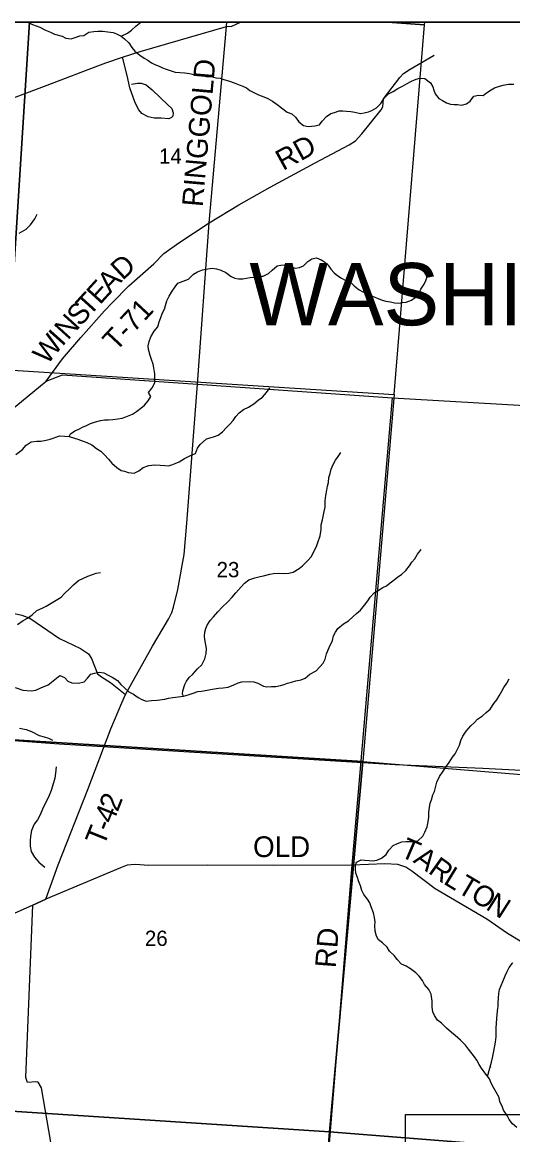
# Model space of a CAD drawing. Extents: x 0 to 42.5, y 0 to 22.
# Drawn here: x 4.545 to 5.216, y 19.377 to 20.9 of the extents above; entities that cross this region are included whole.
import ezdxf

# ---------------------------------------------------------------- set-up
doc = ezdxf.new("R2010")
doc.units = 0
for name, color, linetype in [('GM_X_County_Road', 7, 'Continuous'), ('GM_X_County_Road_Text', 7, 'Continuous'), ('GM_X_Interchange_Ramps', 7, 'Continuous'), ('GM_X_Minor_River', 7, 'Continuous'), ('GM_X_Rail_Line', 7, 'Continuous'), ('GM_X_Section', 7, 'Continuous'), ('GM_X_Section_Text', 7, 'Continuous'), ('GM_X_Township_Road', 7, 'Continuous'), ('GM_X_Township_Road_Text', 7, 'Continuous'), ('GM_X_Township_Text', 7, 'Continuous'), ('GM_X_Unincorporated', 7, 'Continuous'), ('GM_X_US_Route', 7, 'Continuous'), ('SH_Cut_Line', 7, 'Continuous'), ('SH_Data', 7, 'Continuous'), ('SH_Text', 7, 'Continuous')]:
    doc.layers.add(name, color=color, linetype=linetype)

msp = doc.modelspace()

# ---------------------------------------------------------------- linework, layer by layer
at = {"layer": 'GM_X_County_Road'}
msp.add_line((4.5777, 19.6997), (4.5598, 19.6917), dxfattribs=at)
for points in [[(3.9931, 20.206), (4.1864, 20.192), (4.2562, 20.1882), (4.2763, 20.1906), (4.3515, 20.2508), (4.5366, 20.3745), (4.5782, 20.4089), (4.6002, 20.4173), (4.7851, 20.4045), (5.0521, 20.386), (5.4302, 20.364), (5.5179, 20.3575), (5.5425, 20.3555), (5.5573, 20.3547), (5.5657, 20.3547)], [(5.2313, 19.6394), (5.2092, 19.6529), (5.1808, 19.6722), (5.1104, 19.714), (5.0785, 19.738), (5.07, 19.7436), (5.0593, 19.7473), (5.0416, 19.7479), (4.9965, 19.7462), (4.8884, 19.7456), (4.7986, 19.7463), (4.7186, 19.7459), (4.6997, 19.7473), (4.6887, 19.7463), (4.6795, 19.7426), (4.5777, 19.6997)], [(4.5598, 19.6917), (4.5089, 19.6691), (4.5005, 19.6667), (4.3261, 19.6776), (4.3042, 19.6789), (4.2824, 19.6803), (3.959, 19.7005)]]:
    msp.add_lwpolyline(points, dxfattribs=at)
at = {"layer": 'GM_X_Interchange_Ramps'}
msp.add_lwpolyline([(5.4888, 19.405), (5.5006, 19.5525), (5.5106, 19.6694), (5.5156, 19.736), (5.5253, 19.8538), (5.5354, 19.9847), (5.5461, 20.1166), (5.5647, 20.3456), (5.5656, 20.355), (5.5659, 20.3573), (5.6025, 20.8068), (5.6096, 20.9), (3.504, 20.9), (3.4925, 20.6507), (3.4851, 20.5233), (3.4733, 20.344), (3.4732, 20.3412), (3.4684, 20.2365), (3.4683, 20.2339), (3.4371, 19.6843), (3.4076, 19.2391)], dxfattribs=at)
at = {"layer": 'GM_X_Minor_River'}
for points in [[(4.5524, 20.9), (4.5592, 20.8967), (4.5692, 20.8934), (4.5773, 20.889), (4.5837, 20.8865), (4.5894, 20.8838), (4.5997, 20.8811)], [(4.6804, 20.8811), (4.6892, 20.8851), (4.6948, 20.8892), (4.7007, 20.8946), (4.7074, 20.9)], [(4.5997, 20.8811), (4.6048, 20.8781), (4.612, 20.8775), (4.6175, 20.8792), (4.6241, 20.8813), (4.6296, 20.8817), (4.6363, 20.8864), (4.6433, 20.8872), (4.6488, 20.8878), (4.6554, 20.8878), (4.6622, 20.8868), (4.6696, 20.886), (4.6744, 20.8841), (4.6804, 20.8811), (4.6853, 20.8775), (4.691, 20.8716), (4.6952, 20.8655), (4.6992, 20.8605), (4.7062, 20.8548), (4.712, 20.851), (4.717, 20.848), (4.7219, 20.8446), (4.7266, 20.8423), (4.7327, 20.8398), (4.7374, 20.8375), (4.7423, 20.8356), (4.7547, 20.8318), (4.7611, 20.831), (4.7677, 20.8308), (4.774, 20.8299), (4.7803, 20.8287), (4.785, 20.8272), (4.7909, 20.827), (4.7971, 20.8257), (4.8038, 20.8257), (4.8102, 20.8238), (4.8159, 20.8234), (4.8212, 20.8217), (4.829, 20.8194), (4.8352, 20.8171), (4.842, 20.8144), (4.8472, 20.8123), (4.8519, 20.8101), (4.8568, 20.8068), (4.8623, 20.8038), (4.8686, 20.8007), (4.8758, 20.7981), (4.8811, 20.7956), (4.8875, 20.792), (4.8943, 20.7874), (4.9076, 20.7768), (4.9142, 20.7748), (4.9191, 20.7699), (4.9239, 20.7636), (4.9303, 20.7589), (4.9364, 20.7572), (4.9458, 20.7581), (4.9519, 20.7594), (4.9557, 20.7646), (4.9616, 20.7712), (4.9673, 20.775), (4.9724, 20.7763), (4.9789, 20.7786), (4.984, 20.7786), (4.9891, 20.7782), (4.995, 20.7778), (5.0005, 20.7767), (5.0081, 20.7752), (5.013, 20.7759), (5.0189, 20.7774), (5.0236, 20.7792), (5.0299, 20.7828), (5.0358, 20.7888), (5.0403, 20.7959), (5.0466, 20.8021), (5.0529, 20.805), (5.0593, 20.8094), (5.0654, 20.8126), (5.0718, 20.8162), (5.0781, 20.8192), (5.0844, 20.8221), (5.0891, 20.8234), (5.0963, 20.823), (5.1039, 20.8173), (5.1073, 20.8116), (5.1086, 20.8069), (5.1101, 20.8019), (5.1154, 20.7956), (5.1201, 20.7928), (5.1258, 20.7897), (5.1315, 20.7878), (5.1363, 20.7874), (5.141, 20.7872), (5.1465, 20.7867), (5.1533, 20.7882), (5.1581, 20.792), (5.163, 20.799), (5.1696, 20.8), (5.1759, 20.7998), (5.1806, 20.8034), (5.1869, 20.8074)], [(5.1869, 20.8074), (5.1917, 20.8102), (5.1983, 20.8127), (5.2034, 20.814), (5.2108, 20.8152), (5.2178, 20.8153)], [(4.5411, 20.6112), (4.5508, 20.6167), (4.5566, 20.6229), (4.5625, 20.6307), (4.5657, 20.6373)], [(4.7582, 20.543), (4.7726, 20.5485), (4.7798, 20.555), (4.7851, 20.5586), (4.7919, 20.5609), (4.799, 20.5624), (4.8058, 20.5633), (4.8109, 20.5624), (4.817, 20.5607), (4.8238, 20.5576), (4.831, 20.5519), (4.8363, 20.5498), (4.8412, 20.5487), (4.8473, 20.5488), (4.8522, 20.5496), (4.8571, 20.5504), (4.8623, 20.5511), (4.868, 20.5523), (4.875, 20.5526), (4.8822, 20.5562), (4.8871, 20.5606), (4.8941, 20.5665), (4.8991, 20.5676), (4.904, 20.5678), (4.9087, 20.5663), (4.9137, 20.5653), (4.9186, 20.5636), (4.9245, 20.5642), (4.93, 20.5667), (4.9359, 20.5724), (4.9416, 20.5763), (4.9478, 20.5777), (4.9541, 20.575), (4.9588, 20.5722), (4.9639, 20.5674), (4.9675, 20.5621), (4.9719, 20.5571), (4.977, 20.5529), (4.9821, 20.5495), (4.9872, 20.5472), (4.9942, 20.5448), (4.9995, 20.5392), (5.0065, 20.5337), (5.0115, 20.5312), (5.0168, 20.529), (5.0255, 20.5244), (5.0323, 20.5217), (5.0376, 20.5194), (5.0427, 20.5183), (5.0493, 20.5172), (5.0545, 20.516), (5.0603, 20.5156), (5.0658, 20.5162), (5.0708, 20.5169), (5.078, 20.5198), (5.0827, 20.5232), (5.0884, 20.5295), (5.0909, 20.5348), (5.0953, 20.5413), (5.0976, 20.5464), (5.0998, 20.5527)], [(4.7213, 20.3879), (4.7179, 20.3934), (4.7229, 20.3995), (4.7265, 20.4065), (4.7269, 20.4141), (4.7265, 20.4189), (4.7254, 20.4269), (4.7246, 20.432), (4.7223, 20.4385), (4.7203, 20.4438), (4.7182, 20.4523), (4.7174, 20.4573), (4.719, 20.4632), (4.7211, 20.4695), (4.726, 20.4771), (4.7308, 20.4833), (4.7327, 20.4898), (4.7348, 20.4961), (4.7374, 20.5021), (4.7399, 20.5075), (4.7411, 20.5122), (4.7431, 20.5189), (4.7462, 20.5251), (4.7496, 20.5307), (4.7544, 20.5379), (4.7582, 20.543)], [(4.5969, 20.3341), (4.6096, 20.3328), (4.6168, 20.3307), (4.6215, 20.3292), (4.6287, 20.3267), (4.6338, 20.325), (4.6404, 20.3214), (4.6469, 20.3165), (4.6527, 20.3128), (4.658, 20.3079), (4.6632, 20.302), (4.6677, 20.2967), (4.6747, 20.2904), (4.6806, 20.2866), (4.6853, 20.2856), (4.6902, 20.2837), (4.6982, 20.2828), (4.7047, 20.2858), (4.7105, 20.2904), (4.7187, 20.2932), (4.7265, 20.2942), (4.7341, 20.2936), (4.7403, 20.2932), (4.745, 20.293), (4.7498, 20.294), (4.7547, 20.2961), (4.7598, 20.2985), (4.7672, 20.3027), (4.7754, 20.3069), (4.7822, 20.3099), (4.7851, 20.3171), (4.7889, 20.3221), (4.7976, 20.3297), (4.8026, 20.331), (4.8084, 20.3329), (4.8134, 20.3348), (4.8193, 20.3395), (4.8248, 20.3452), (4.8295, 20.3498), (4.8339, 20.3549), (4.8375, 20.3603), (4.8422, 20.3654), (4.8481, 20.3701), (4.8548, 20.373), (4.8622, 20.3779), (4.8682, 20.3827), (4.8738, 20.3868), (4.8793, 20.3933), (4.8842, 20.3996)], [(4.6096, 20.3328), (4.6115, 20.3368), (4.6173, 20.3406), (4.6225, 20.3431), (4.6278, 20.3459), (4.6331, 20.348), (4.6388, 20.3507), (4.6456, 20.3532), (4.6524, 20.3547), (4.6579, 20.3556), (4.6634, 20.3556), (4.6693, 20.3562), (4.6761, 20.3571), (4.682, 20.3583), (4.6871, 20.3598), (4.6959, 20.3636), (4.7016, 20.367), (4.7074, 20.3717), (4.7124, 20.3759), (4.7177, 20.382), (4.7213, 20.3879)], [(4.5365, 20.3085), (4.5456, 20.3151), (4.5504, 20.321), (4.5576, 20.3259), (4.5654, 20.3266), (4.5709, 20.3265), (4.5781, 20.328), (4.5836, 20.3293), (4.5969, 20.3341)], [(4.7658, 19.9776), (4.7646, 19.9801), (4.7652, 19.9848), (4.7679, 19.9934), (4.77, 19.9981), (4.7738, 20.0031), (4.7785, 20.0078), (4.7852, 20.0152), (4.7909, 20.0204), (4.7949, 20.0285), (4.7968, 20.0361), (4.7975, 20.0426), (4.7949, 20.0551), (4.7945, 20.0599), (4.7951, 20.065), (4.7964, 20.07), (4.7985, 20.0747), (4.8023, 20.081), (4.8069, 20.0863), (4.813, 20.0932), (4.8187, 20.0994), (4.8268, 20.1068), (4.8327, 20.1129), (4.8375, 20.1192), (4.8449, 20.127), (4.8492, 20.1323), (4.8555, 20.137), (4.8635, 20.1397), (4.8709, 20.1412), (4.8756, 20.1425), (4.8842, 20.1446), (4.8889, 20.1454), (4.8953, 20.1458), (4.9027, 20.1456), (4.9101, 20.1458), (4.9162, 20.1471), (4.924, 20.1524), (4.9287, 20.1558), (4.9356, 20.1627), (4.9409, 20.1687), (4.9443, 20.1754), (4.9479, 20.1824), (4.9496, 20.1881), (4.9529, 20.1969), (4.9542, 20.2058), (4.9544, 20.2119), (4.9563, 20.2189), (4.9575, 20.2258), (4.9586, 20.2305), (4.9596, 20.2364), (4.9598, 20.245), (4.9607, 20.2524), (4.9621, 20.2596), (4.9628, 20.2649), (4.9642, 20.2702), (4.965, 20.2767), (4.9665, 20.2822), (4.9678, 20.2885), (4.9709, 20.2946), (4.9737, 20.3005), (4.9775, 20.3056), (4.9813, 20.3113)], [(4.5969, 20.0057), (4.6031, 20.003), (4.6075, 19.9979), (4.6132, 19.9956), (4.6223, 19.9952), (4.6302, 19.9973), (4.6346, 20.0024), (4.639, 20.0077), (4.6439, 20.009), (4.6509, 20.0102), (4.657, 20.0096), (4.6627, 20.0062), (4.6685, 20.0037), (4.6757, 19.9989), (4.6801, 19.9936), (4.685, 19.9889), (4.6913, 19.9835), (4.6977, 19.9805), (4.7038, 19.9759), (4.7089, 19.9729), (4.7149, 19.9706), (4.7219, 19.9715), (4.7301, 19.9721), (4.7405, 19.9734), (4.7455, 19.9748), (4.7513, 19.9759), (4.7587, 19.9767), (4.7658, 19.9776), (4.7722, 19.9793), (4.779, 19.9816), (4.7853, 19.9839), (4.7904, 19.9846), (4.7982, 19.9856), (4.8029, 19.9867), (4.8082, 19.9878), (4.8137, 19.9884), (4.8204, 19.989), (4.8272, 19.9897), (4.8346, 19.9933), (4.8405, 19.9958), (4.8458, 19.9971), (4.8568, 19.9975), (4.8621, 19.9971), (4.8676, 19.9952), (4.8752, 19.9912), (4.8799, 19.9905), (4.8862, 19.9906), (4.8922, 19.991), (4.8987, 19.992), (4.9036, 19.9937), (4.9084, 19.9954), (4.9139, 19.9969), (4.9197, 19.9984), (4.9268, 20.0001), (4.9326, 20.0022), (4.9389, 20.0075), (4.9473, 20.0123), (4.9526, 20.0176), (4.9571, 20.0227), (4.9596, 20.0282), (4.9615, 20.0356), (4.9653, 20.0444), (4.9697, 20.0537), (4.9714, 20.06), (4.9737, 20.0653), (4.9771, 20.0702), (4.9849, 20.0767), (4.9916, 20.0807), (4.998, 20.0864), (5.0028, 20.0909), (5.0083, 20.0955), (5.0138, 20.102), (5.0183, 20.1082), (5.0214, 20.113), (5.0271, 20.1196), (5.0322, 20.1223), (5.0386, 20.1265), (5.0436, 20.1286), (5.0485, 20.1327), (5.054, 20.1369), (5.059, 20.1407), (5.0641, 20.1439), (5.07, 20.1496), (5.0753, 20.1559), (5.0785, 20.1609), (5.0823, 20.1656), (5.0861, 20.1719), (5.0913, 20.1785)], [(4.5986, 20.1131), (4.6035, 20.1186), (4.61, 20.1243), (4.6153, 20.1298), (4.6221, 20.1361), (4.6348, 20.1418), (4.6415, 20.1442), (4.6462, 20.1459), (4.6525, 20.1469)], [(4.5388, 20.0757), (4.5465, 20.0813), (4.5525, 20.0843), (4.5588, 20.0891), (4.5651, 20.0947), (4.5723, 20.0981), (4.5778, 20.1009), (4.5986, 20.1131)], [(4.4492, 19.9873), (4.4551, 19.9917), (4.4612, 19.9928), (4.4669, 19.9937), (4.4726, 19.994), (4.4794, 19.9938), (4.4864, 19.993), (4.4987, 19.99), (4.5076, 19.9873), (4.5159, 19.9863), (4.5224, 19.9893), (4.5287, 19.9906), (4.537, 19.9892), (4.5459, 19.9859), (4.5574, 19.9847), (4.5639, 19.9858), (4.5707, 19.989), (4.5806, 19.9929), (4.5969, 20.0057)], [(5.0054, 19.7246), (5.004, 19.7292), (5.0018, 19.7352), (5.0012, 19.7408), (5.0012, 19.7457), (5.0026, 19.7504), (5.0092, 19.7535), (5.0141, 19.7533), (5.0198, 19.7527), (5.0249, 19.7523), (5.0303, 19.7531), (5.0369, 19.7557), (5.0433, 19.7609), (5.047, 19.7668), (5.0527, 19.773), (5.0589, 19.7759), (5.0648, 19.7782), (5.0705, 19.7787), (5.0758, 19.7785), (5.0817, 19.7785), (5.0868, 19.7797), (5.0933, 19.7859), (5.0961, 19.7914), (5.0993, 19.7989), (5.1009, 19.8057), (5.1015, 19.8118), (5.1018, 19.8186), (5.1026, 19.8251), (5.1036, 19.8312), (5.1053, 19.8359), (5.107, 19.8424), (5.1093, 19.8473), (5.1114, 19.8542), (5.1125, 19.8597), (5.116, 19.8677), (5.1211, 19.8747), (5.1256, 19.8817), (5.1293, 19.8869), (5.1342, 19.8939), (5.1378, 19.8986), (5.1399, 19.9034), (5.1435, 19.9106), (5.1454, 19.9169), (5.1481, 19.923), (5.1528, 19.9296), (5.1591, 19.937), (5.1639, 19.9414), (5.168, 19.9463), (5.1751, 19.9505), (5.1802, 19.9553), (5.1855, 19.96), (5.1908, 19.9676), (5.1946, 19.9724), (5.1977, 19.9781), (5.2013, 19.9844), (5.2041, 19.9895), (5.2083, 19.9954), (5.2114, 20.0013)], [(4.5414, 19.9337), (4.5507, 19.9319), (4.5577, 19.9294), (4.5682, 19.9237), (4.5754, 19.9219), (4.5813, 19.9203), (4.5868, 19.9172)], [(4.5915, 19.8807), (4.5908, 19.872), (4.5899, 19.8652), (4.5881, 19.8589), (4.585, 19.8485), (4.5812, 19.8392), (4.5768, 19.8305), (4.5729, 19.8231), (4.57, 19.8153), (4.566, 19.8085), (4.5616, 19.8023), (4.558, 19.7935), (4.5566, 19.786), (4.556, 19.7795), (4.5561, 19.7723), (4.5576, 19.7648), (4.5621, 19.757), (4.5681, 19.7505), (4.5762, 19.7436)], [(5.2221, 19.3872), (5.2162, 19.3923), (5.2115, 19.398), (5.2088, 19.4037), (5.2039, 19.411), (5.202, 19.4163), (5.1988, 19.4222), (5.1977, 19.4281), (5.1939, 19.4355), (5.1901, 19.442), (5.1869, 19.448), (5.1845, 19.4537), (5.1797, 19.46), (5.1739, 19.4686), (5.1705, 19.4735), (5.1673, 19.4792), (5.1639, 19.484), (5.1559, 19.4943), (5.1519, 19.4998), (5.1449, 19.5068), (5.1377, 19.5133), (5.1328, 19.5171), (5.1258, 19.523), (5.119, 19.5298), (5.1133, 19.5342), (5.1092, 19.5403), (5.1071, 19.5454), (5.106, 19.5521), (5.1063, 19.5599), (5.105, 19.5696), (5.1016, 19.5759), (5.0958, 19.5827), (5.0929, 19.5882), (5.0886, 19.5941), (5.0837, 19.5989), (5.0765, 19.6042), (5.0706, 19.608), (5.064, 19.6107), (5.0583, 19.6173), (5.0547, 19.6221), (5.0479, 19.6285), (5.0447, 19.6339), (5.0384, 19.6398), (5.0329, 19.6441), (5.0299, 19.6491), (5.028, 19.6559), (5.0278, 19.6634), (5.028, 19.6687), (5.0273, 19.6748), (5.0258, 19.6812), (5.0226, 19.6892), (5.0207, 19.6945), (5.0177, 19.6995), (5.0125, 19.7063), (5.0101, 19.7115), (5.0082, 19.7179), (5.0054, 19.7246)], [(5.1963, 19.5525), (5.1964, 19.5581), (5.1968, 19.5644), (5.1974, 19.5708), (5.1983, 19.576), (5.2006, 19.5817), (5.2029, 19.5872), (5.2059, 19.5948), (5.2084, 19.5999), (5.2116, 19.6062), (5.216, 19.6123), (5.2164, 19.6129)], [(5.182, 19.4572), (5.1875, 19.4764), (5.1887, 19.4824), (5.1902, 19.4893), (5.1919, 19.4988), (5.1929, 19.5039), (5.1937, 19.5113), (5.1937, 19.5233), (5.1943, 19.5302), (5.1947, 19.5357), (5.195, 19.5418), (5.196, 19.5505), (5.1963, 19.5525)], [(5.1862, 19.47), (5.1861, 19.4697)]]:
    msp.add_lwpolyline(points, dxfattribs=at)
at = {"layer": 'GM_X_Rail_Line'}
msp.add_lwpolyline([(2.6188, 19.9757), (2.6533, 19.9921), (2.6914, 20.0065), (2.7199, 20.0145), (2.7482, 20.0195), (2.7725, 20.0212), (2.8023, 20.0211), (2.8348, 20.0194), (2.9173, 20.014), (3.264, 19.9946), (3.6172, 19.9762), (3.9471, 19.9546), (4.2994, 19.9341), (4.5956, 19.9123), (5.0555, 19.8842), (5.1753, 19.8789), (5.2544, 19.8749), (5.3013, 19.8746), (5.3337, 19.8802), (5.3693, 19.892), (5.4028, 19.9081), (5.4383, 19.9318), (5.474, 19.9652), (5.5406, 20.0322)], dxfattribs=at)
at = {"layer": 'GM_X_Section'}
for points in [[(5.0542, 20.3905), (5.0114, 19.8881), (4.4886, 19.9206), (4.5249, 20.4241)], [(4.4886, 19.9206), (5.0114, 19.8881), (4.9659, 19.3814), (4.4528, 19.4147)], [(5.4839, 19.3443), (5.4836, 19.3401), (4.9659, 19.3814), (5.0114, 19.8881), (5.5236, 19.8464)], [(4.4528, 19.4147), (4.9659, 19.3814), (4.9254, 18.8751), (4.4184, 18.9128)], [(5.4836, 19.3401), (5.4427, 18.8372), (4.9329, 18.8743), (4.9254, 18.8751), (4.9659, 19.3814)]]:
    msp.add_lwpolyline(points, close=True, dxfattribs=at)
at = {"layer": 'GM_X_Township_Road'}
for p, q in [((4.8249, 20.8943), (4.8253, 20.9)), ((4.9965, 19.7462), (5.0521, 20.386)), ((4.9264, 18.8768), (4.9965, 19.7462)), ((4.5598, 19.6917), (4.5777, 19.6997))]:
    msp.add_line(p, q, dxfattribs=at)
for points in [[(4.7851, 20.4045), (4.8012, 20.6255), (4.8249, 20.8943)], [(4.6947, 20.8153), (4.7031, 20.8166), (4.7082, 20.8164), (4.7147, 20.8144), (4.7231, 20.8076), (4.7444, 20.7871), (4.7499, 20.7818), (4.7519, 20.7761), (4.7515, 20.7716), (4.7497, 20.7694), (4.7457, 20.7679), (4.7353, 20.7685), (4.726, 20.7687), (4.7176, 20.7705), (4.7089, 20.7752), (4.7047, 20.7803), (4.6996, 20.7898), (4.6923, 20.8104), (4.6887, 20.8273), (4.6823, 20.852)], [(4.8012, 20.6255), (4.8417, 20.6501), (4.8846, 20.6741), (4.946, 20.7078), (4.9924, 20.7321), (5.0011, 20.7379), (5.01, 20.7471), (5.0363, 20.7799), (5.0387, 20.7844), (5.0396, 20.7952), (5.0621, 20.8242), (5.0669, 20.8299), (5.0763, 20.8358), (5.1087, 20.855)], [(4.5782, 20.4089), (4.6003, 20.4393), (4.6253, 20.4685), (4.6579, 20.505), (4.6681, 20.5159), (4.691, 20.539), (4.7253, 20.5694), (4.7391, 20.5833), (4.7593, 20.5982), (4.8012, 20.6255)], [(4.6865, 19.9799), (4.7235, 20.0462), (4.7454, 20.083), (4.7501, 20.0923), (4.7521, 20.0993), (4.7581, 20.1236), (4.7666, 20.1717), (4.7706, 20.2145), (4.7851, 20.4045)], [(4.2562, 20.1882), (4.296, 20.1419), (4.3253, 20.1079), (4.3289, 20.104), (4.338, 20.1026), (4.5265, 20.0924), (4.5446, 20.0883), (4.5558, 20.0842), (4.5961, 20.0567), (4.6248, 20.0427), (4.6359, 20.0353), (4.64, 20.0292), (4.6484, 20.0081), (4.6535, 20.0041), (4.6661, 19.9962), (4.6865, 19.9799)], [(4.5777, 19.6997), (4.5943, 19.7468), (4.6352, 19.85), (4.6666, 19.933), (4.6816, 19.9684), (4.6865, 19.9799)], [(4.6724, 18.8964), (4.6905, 19.2027), (4.6896, 19.2079), (4.6861, 19.2104), (4.6182, 19.2186), (4.6148, 19.22), (4.6116, 19.2273), (4.5945, 19.3086), (4.5717, 19.4414), (4.5672, 19.4492), (4.564, 19.4496), (4.5524, 19.449), (4.55, 19.4554), (4.5598, 19.6917)]]:
    msp.add_lwpolyline(points, dxfattribs=at)
at = {"layer": 'GM_X_Unincorporated'}
for points in [[(4.5553, 20.9), (4.0438, 20.9), (4.0112, 20.4559), (4.5249, 20.4241)], [(5.0451, 20.9), (4.5553, 20.9), (4.5249, 20.4241), (5.0542, 20.3905), (5.0959, 20.8964)], [(5.0962, 20.9), (5.0451, 20.9), (5.0959, 20.8964)]]:
    msp.add_lwpolyline(points, close=True, dxfattribs=at)
at = {"layer": 'GM_X_US_Route'}
for points in [[(4.5984, 20.8211), (4.6319, 20.8338), (4.6598, 20.8444), (4.6823, 20.852), (4.7067, 20.8599), (4.8249, 20.8943), (4.8319, 20.8946), (4.8439, 20.9)], [(4.3515, 20.7279), (4.5756, 20.8125), (4.5984, 20.8211)]]:
    msp.add_lwpolyline(points, dxfattribs=at)
at = {"layer": 'SH_Cut_Line'}
msp.add_lwpolyline([(5.4888, 19.405), (5.5006, 19.5525), (5.5106, 19.6694), (5.5156, 19.736), (5.5253, 19.8538), (5.5354, 19.9847), (5.5461, 20.1166), (5.5647, 20.3456), (5.5656, 20.355), (5.5659, 20.3573), (5.6025, 20.8068), (5.6096, 20.9), (2.1, 20.9), (2.1, 16.0076)], dxfattribs=at)
at = {"layer": 'SH_Data'}
msp.add_line((2.1, 20.9), (8.9, 20.9), dxfattribs=at)
at = {"layer": 'SH_Text'}
msp.add_lwpolyline([(5.0697, 19.405), (6.7752, 19.405), (6.7752, 18.9515), (5.0697, 18.9515)], close=True, dxfattribs=at)

# ---------------------------------------------------------------- texts
at = {"layer": 'GM_X_County_Road_Text'}
for s, height, rotation, p in [('OLD', 0.02841, 0.0013, (4.8611, 19.7573)), ('T', 0.0284, 336.9714, (5.0608, 19.7586)), ('A', 0.0284, 324.1079, (5.0789, 19.7511)), ('R', 0.0284, 324.5363, (5.0994, 19.7363)), ('L', 0.0284, 328.5291, (5.1202, 19.7216)), ('T', 0.0284, 329.3839, (5.1387, 19.7102)), ('O', 0.0284, 329.1449, (5.157, 19.6994)), ('N', 0.0284, 327.4274, (5.1782, 19.6867))]:
    msp.add_text(s, height=height, rotation=rotation, dxfattribs=at).set_placement(p)
at = {"layer": 'GM_X_Section_Text'}
for s, p in [('14', (4.7324, 20.7063)), ('23', (4.8112, 20.1403)), ('26', (4.7131, 19.6357))]:
    msp.add_text(s, height=0.02093, rotation=0, dxfattribs=at).set_placement(p)
at = {"layer": 'GM_X_Township_Road_Text'}
for s, height, rotation, p in [('RINGGOLD', 0.02841, 84.9843, (4.7921, 20.6466)), ('RD', 0.02841, 28.7653, (4.9021, 20.6963)), ('D', 0.0284, 42.8873, (4.6826, 20.5458)), ('A', 0.0284, 46.5096, (4.6658, 20.528)), ('E', 0.0284, 47.7497, (4.6516, 20.5124)), ('T', 0.0284, 47.7618, (4.6373, 20.4967)), ('S', 0.0284, 47.7627, (4.6244, 20.4825)), ('T-71', 0.02841, 46.9318, (4.6734, 20.4482)), ('N', 0.0284, 47.7753, (4.6076, 20.464)), ('W', 0.0284, 51.2274, (4.5795, 20.43)), ('I', 0.0284, 48.1422, (4.5999, 20.4553)), ('2', 0.0284, 68.6471, (4.6758, 19.8181)), ('4', 0.0284, 68.2637, (4.6692, 19.8017)), ('T', 0.0284, 68.1954, (4.657, 19.7711)), ('-', 0.0284, 68.2184, (4.6649, 19.7908)), ('RD', 0.02841, 85.5256, (4.9742, 19.6049))]:
    msp.add_text(s, height=height, rotation=rotation, dxfattribs=at).set_placement(p)
at = {"layer": 'GM_X_Township_Text'}
msp.add_text('WASHINGTON', height=0.08523, rotation=0, dxfattribs=at).set_placement((4.8561, 20.4852))

doc.saveas('drawing.dxf')
